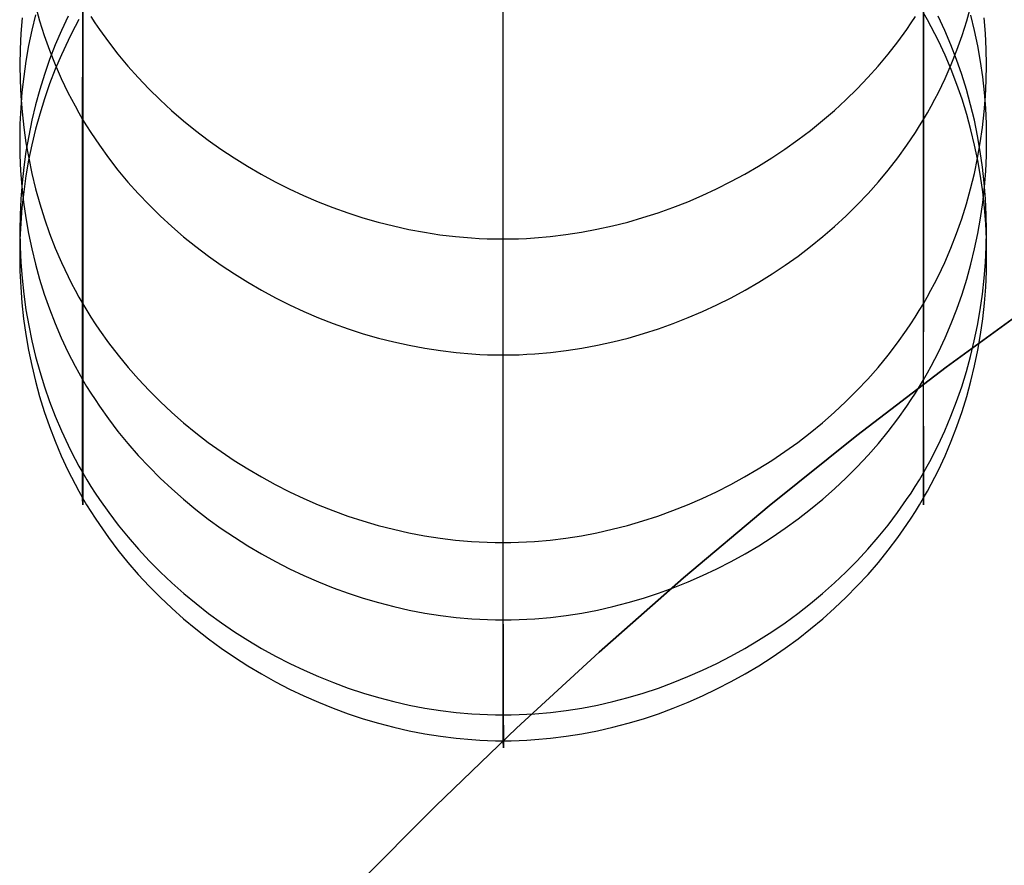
# Model space of a CAD drawing. Extents: x -383 to 1849, y -1185 to -529.
# Tile 412 of 656: x -310 to -279, y -725 to -699. Entities that reach past the tile are written whole.
import ezdxf

# ---------------------------------------------------------------- set-up
doc = ezdxf.new("R2010")
doc.units = 0
doc.layers.add('PREDEFINITO', color=7, linetype='CONTINUOUS')

msp = doc.modelspace()

# ---------------------------------------------------------------- linework, layer by layer
at = {"layer": 'PREDEFINITO'}
for p, q in [((-307.854, -612.91), (-307.857, -703.456, 338.857)), ((-281.881, -612.91), (-281.877, -703.456, 338.857)), ((-294.874, -620.669), (-294.876, -710.772, 337.203)), ((-307.859, -699.458, 525.784), (-307.853, -656.764, 666.183)), ((-281.874, -699.458, 525.784), (-281.88, -656.764, 666.183)), ((-294.86, -706.703, 527.741), (-294.86, -663.935, 668.363)), ((-309.321, -698.58, 515.373), (-309.191, -699.038, 515.488)), ((-280.541, -699.041, 515.489), (-280.411, -698.583, 515.374)), ((-309.316, -698.855, 475.603), (-309.43, -699.326, 475.673)), ((-308.31, -698.892, 398.784), (-308.515, -699.333, 398.751)), ((-281.753, -699.007, 437.057), (-281.873, -698.796, 437.05)), ((-281.219, -699.333, 398.751), (-281.424, -698.892, 398.784)), ((-280.297, -699.337, 475.674), (-280.411, -698.866, 475.604)), ((-309.733, -698.945, 359.835), (-309.771, -699.428, 359.747)), ((-309.191, -699.038, 515.488), (-309.047, -699.492, 515.602)), ((-307.974, -698.995, 437.057), (-308.09, -699.209, 437.065)), ((-307.61, -698.906, 319.64), (-307.479, -699.105, 319.589)), ((-307.479, -699.105, 319.589), (-307.344, -699.302, 319.539)), ((-282.391, -699.302, 319.539), (-282.256, -699.105, 319.589)), ((-282.256, -699.105, 319.589), (-282.125, -698.906, 319.64)), ((-281.637, -699.221, 437.065), (-281.753, -699.007, 437.057)), ((-280.685, -699.494, 515.602), (-280.541, -699.041, 515.489)), ((-279.963, -699.428, 359.747), (-280.001, -698.945, 359.835)), ((-309.771, -699.428, 359.747), (-309.794, -699.912, 359.658)), ((-309.43, -699.326, 475.673), (-309.53, -699.801, 475.744)), ((-309.047, -699.492, 515.602), (-308.887, -699.94, 515.714)), ((-308.515, -699.333, 398.751), (-308.705, -699.782, 398.716)), ((-308.202, -699.425, 437.072), (-308.31, -699.643, 437.08)), ((-308.09, -699.209, 437.065), (-308.202, -699.425, 437.072)), ((-307.86, -702.082, 516.252), (-307.859, -699.458, 525.784)), ((-307.344, -699.302, 319.539), (-307.065, -699.689, 319.441)), ((-282.671, -699.688, 319.441), (-282.391, -699.302, 319.539)), ((-281.872, -702.082, 516.252), (-281.874, -699.458, 525.784)), ((-281.525, -699.437, 437.073), (-281.637, -699.221, 437.065)), ((-281.416, -699.655, 437.08), (-281.525, -699.437, 437.073)), ((-281.028, -699.782, 398.716), (-281.219, -699.333, 398.751)), ((-280.845, -699.942, 515.715), (-280.685, -699.494, 515.602)), ((-280.198, -699.811, 475.745), (-280.297, -699.337, 475.674)), ((-279.94, -699.912, 359.658), (-279.963, -699.428, 359.747)), ((-309.53, -699.801, 475.744), (-309.614, -700.28, 475.815)), ((-308.705, -699.782, 398.716), (-308.88, -700.236, 398.682)), ((-308.31, -699.643, 437.08), (-308.516, -700.084, 437.096)), ((-307.065, -699.689, 319.441), (-306.771, -700.067, 319.345)), ((-282.965, -700.066, 319.345), (-282.671, -699.688, 319.441)), ((-281.211, -700.097, 437.096), (-281.416, -699.655, 437.08)), ((-280.853, -700.236, 398.682), (-281.028, -699.782, 398.716)), ((-309.794, -699.912, 359.658), (-309.801, -700.397, 359.57)), ((-308.887, -699.94, 515.714), (-308.712, -700.382, 515.825)), ((-308.516, -700.084, 437.096), (-308.706, -700.533, 437.112)), ((-306.771, -700.067, 319.345), (-306.464, -700.435, 319.251)), ((-283.273, -700.434, 319.251), (-282.965, -700.066, 319.345)), ((-281.02, -700.545, 437.112), (-281.211, -700.097, 437.096)), ((-281.02, -700.384, 515.825), (-280.845, -699.942, 515.715)), ((-280.114, -700.29, 475.816), (-280.198, -699.811, 475.745)), ((-279.933, -700.397, 359.57), (-279.94, -699.912, 359.658)), ((-309.801, -700.397, 359.57), (-309.793, -700.882, 359.481)), ((-309.614, -700.28, 475.815), (-309.682, -700.761, 475.886)), ((-308.88, -700.236, 398.682), (-309.04, -700.697, 398.646)), ((-308.712, -700.382, 515.825), (-308.522, -700.818, 515.934)), ((-281.21, -700.819, 515.935), (-281.02, -700.384, 515.825)), ((-280.693, -700.697, 398.646), (-280.853, -700.236, 398.682)), ((-280.045, -700.77, 475.888), (-280.114, -700.29, 475.816)), ((-279.94, -700.882, 359.481), (-279.933, -700.397, 359.57)), ((-309.04, -700.697, 398.646), (-309.185, -701.164, 398.611)), ((-308.706, -700.533, 437.112), (-308.882, -700.989, 437.128)), ((-306.464, -700.435, 319.251), (-306.144, -700.793, 319.16)), ((-283.593, -700.792, 319.16), (-283.273, -700.434, 319.251)), ((-280.845, -701.001, 437.128), (-281.02, -700.545, 437.112)), ((-280.549, -701.164, 398.611), (-280.693, -700.697, 398.646)), ((-309.793, -700.882, 359.481), (-309.771, -701.366, 359.393)), ((-309.682, -700.761, 475.886), (-309.736, -701.244, 475.958)), ((-308.882, -700.989, 437.128), (-309.041, -701.45, 437.144)), ((-308.522, -700.818, 515.934), (-308.317, -701.247, 516.042)), ((-306.144, -700.793, 319.16), (-305.812, -701.141, 319.072)), ((-283.926, -701.14, 319.072), (-283.593, -700.792, 319.16)), ((-281.416, -701.248, 516.042), (-281.21, -700.819, 515.935)), ((-280.685, -701.462, 437.145), (-280.845, -701.001, 437.128)), ((-279.992, -701.253, 475.96), (-280.045, -700.77, 475.888)), ((-279.963, -701.366, 359.393), (-279.94, -700.882, 359.481)), ((-309.736, -701.244, 475.958), (-309.774, -701.729, 476.031)), ((-309.185, -701.164, 398.611), (-309.314, -701.635, 398.575)), ((-308.317, -701.247, 516.042), (-308.208, -701.459, 516.095)), ((-305.812, -701.141, 319.072), (-305.468, -701.479, 318.986)), ((-284.271, -701.478, 318.986), (-283.926, -701.14, 319.072)), ((-281.524, -701.459, 516.096), (-281.416, -701.248, 516.042)), ((-280.419, -701.635, 398.575), (-280.549, -701.164, 398.611)), ((-279.954, -701.738, 476.032), (-279.992, -701.253, 475.96)), ((-309.771, -701.366, 359.393), (-309.732, -701.848, 359.304)), ((-309.314, -701.635, 398.575), (-309.428, -702.111, 398.538)), ((-309.041, -701.45, 437.144), (-309.186, -701.917, 437.161)), ((-308.208, -701.459, 516.095), (-308.096, -701.668, 516.148)), ((-305.468, -701.479, 318.986), (-305.112, -701.806, 318.903)), ((-284.627, -701.805, 318.903), (-284.271, -701.478, 318.986)), ((-281.637, -701.669, 516.148), (-281.524, -701.459, 516.096)), ((-280.54, -701.928, 437.161), (-280.685, -701.462, 437.145)), ((-280.305, -702.111, 398.538), (-280.419, -701.635, 398.575)), ((-280.001, -701.848, 359.304), (-279.963, -701.366, 359.393)), ((-309.774, -701.729, 476.031), (-309.797, -702.216, 476.103)), ((-309.732, -701.848, 359.304), (-309.679, -702.33, 359.216)), ((-309.186, -701.917, 437.161), (-309.316, -702.389, 437.177)), ((-308.096, -701.668, 516.148), (-307.98, -701.876, 516.2)), ((-307.98, -701.876, 516.2), (-307.86, -702.082, 516.252)), ((-305.112, -701.806, 318.903), (-304.746, -702.122, 318.822)), ((-284.994, -702.121, 318.823), (-284.627, -701.805, 318.903)), ((-281.872, -702.082, 516.252), (-281.753, -701.877, 516.2)), ((-281.753, -701.877, 516.2), (-281.637, -701.669, 516.148)), ((-280.411, -702.4, 437.178), (-280.54, -701.928, 437.161)), ((-280.054, -702.33, 359.216), (-280.001, -701.848, 359.304)), ((-279.931, -702.224, 476.104), (-279.954, -701.738, 476.032)), ((-309.797, -702.216, 476.103), (-309.805, -702.702, 476.175)), ((-309.428, -702.111, 398.538), (-309.527, -702.59, 398.501)), ((-307.861, -704.477, 506.625), (-307.86, -702.082, 516.252)), ((-307.86, -702.082, 516.252), (-307.736, -702.286, 516.303)), ((-304.746, -702.122, 318.822), (-304.369, -702.427, 318.745)), ((-285.371, -702.426, 318.745), (-284.994, -702.121, 318.823)), ((-281.996, -702.286, 516.303), (-281.872, -702.082, 516.252)), ((-281.872, -704.478, 506.625), (-281.872, -702.082, 516.252)), ((-280.206, -702.59, 398.501), (-280.305, -702.111, 398.538)), ((-279.924, -702.71, 476.177), (-279.931, -702.224, 476.104)), ((-309.679, -702.33, 359.216), (-309.611, -702.809, 359.129)), ((-309.316, -702.389, 437.177), (-309.43, -702.865, 437.194)), ((-307.736, -702.286, 516.303), (-307.609, -702.487, 516.354)), ((-307.609, -702.487, 516.354), (-307.478, -702.686, 516.404)), ((-304.369, -702.427, 318.745), (-303.982, -702.721, 318.67)), ((-285.759, -702.719, 318.671), (-285.371, -702.426, 318.745)), ((-282.255, -702.686, 516.404), (-282.124, -702.487, 516.354)), ((-282.124, -702.487, 516.354), (-281.996, -702.286, 516.303)), ((-280.297, -702.876, 437.194), (-280.411, -702.4, 437.178)), ((-280.123, -702.809, 359.129), (-280.054, -702.33, 359.216)), ((-309.805, -702.702, 476.175), (-309.798, -703.189, 476.248)), ((-309.527, -702.59, 398.501), (-309.611, -703.073, 398.464)), ((-309.611, -702.809, 359.129), (-309.527, -703.285, 359.041)), ((-307.478, -702.686, 516.404), (-307.343, -702.883, 516.454)), ((-303.982, -702.721, 318.67), (-303.585, -703.003, 318.599)), ((-286.156, -703.001, 318.599), (-285.759, -702.719, 318.671)), ((-282.389, -702.883, 516.454), (-282.255, -702.686, 516.404)), ((-280.123, -703.073, 398.464), (-280.206, -702.59, 398.501)), ((-280.206, -703.285, 359.041), (-280.123, -702.809, 359.129)), ((-279.931, -703.196, 476.249), (-279.924, -702.71, 476.177)), ((-309.611, -703.073, 398.464), (-309.679, -703.559, 398.427)), ((-309.43, -702.865, 437.194), (-309.529, -703.346, 437.211)), ((-307.343, -702.883, 516.454), (-307.063, -703.27, 516.551)), ((-303.585, -703.003, 318.599), (-303.18, -703.273, 318.53)), ((-286.562, -703.271, 318.531), (-286.156, -703.001, 318.599)), ((-282.669, -703.27, 516.551), (-282.389, -702.883, 516.454)), ((-280.198, -703.356, 437.211), (-280.297, -702.876, 437.194)), ((-280.054, -703.559, 398.427), (-280.123, -703.073, 398.464)), ((-309.798, -703.189, 476.248), (-309.776, -703.675, 476.32)), ((-309.529, -703.346, 437.211), (-309.613, -703.829, 437.228)), ((-309.527, -703.285, 359.041), (-309.428, -703.758, 358.955)), ((-307.857, -703.456, 338.857), (-307.855, -705.735, 348.502)), ((-307.063, -703.27, 516.551), (-306.769, -703.648, 516.647)), ((-303.18, -703.273, 318.53), (-302.766, -703.53, 318.465)), ((-286.977, -703.529, 318.465), (-286.562, -703.271, 318.531)), ((-282.963, -703.647, 516.646), (-282.669, -703.27, 516.551)), ((-281.877, -703.456, 338.857), (-281.879, -705.735, 348.502)), ((-280.305, -703.758, 358.955), (-280.206, -703.285, 359.041)), ((-280.114, -703.839, 437.228), (-280.198, -703.356, 437.211)), ((-279.954, -703.682, 476.321), (-279.931, -703.196, 476.249)), ((-309.776, -703.675, 476.32), (-309.738, -704.16, 476.393)), ((-309.679, -703.559, 398.427), (-309.733, -704.047, 398.389)), ((-309.428, -703.758, 358.955), (-309.314, -704.228, 358.869)), ((-306.769, -703.648, 516.647), (-306.461, -704.017, 516.739)), ((-302.766, -703.53, 318.465), (-302.344, -703.775, 318.402)), ((-287.4, -703.774, 318.403), (-286.977, -703.529, 318.465)), ((-283.27, -704.016, 516.739), (-282.963, -703.647, 516.646)), ((-280.419, -704.228, 358.869), (-280.305, -703.758, 358.955)), ((-280.001, -704.047, 398.389), (-280.054, -703.559, 398.427)), ((-279.992, -704.166, 476.394), (-279.954, -703.682, 476.321)), ((-309.733, -704.047, 398.389), (-309.771, -704.536, 398.352)), ((-309.613, -703.829, 437.228), (-309.682, -704.315, 437.245)), ((-306.461, -704.017, 516.739), (-306.141, -704.375, 516.83)), ((-302.344, -703.775, 318.402), (-301.914, -704.008, 318.343)), ((-301.914, -704.008, 318.343), (-301.477, -704.227, 318.288)), ((-288.268, -704.225, 318.288), (-287.83, -704.006, 318.344)), ((-287.83, -704.006, 318.344), (-287.4, -703.774, 318.403)), ((-283.59, -704.374, 516.83), (-283.27, -704.016, 516.739)), ((-280.045, -704.325, 437.245), (-280.114, -703.839, 437.228)), ((-279.963, -704.536, 398.352), (-280.001, -704.047, 398.389)), ((-309.738, -704.16, 476.393), (-309.685, -704.644, 476.465)), ((-309.682, -704.315, 437.245), (-309.736, -704.804, 437.262)), ((-309.314, -704.228, 358.869), (-309.185, -704.693, 358.784)), ((-301.477, -704.227, 318.288), (-301.033, -704.433, 318.235)), ((-288.712, -704.431, 318.236), (-288.268, -704.225, 318.288)), ((-283.922, -704.722, 516.918), (-283.59, -704.374, 516.83)), ((-280.549, -704.693, 358.784), (-280.419, -704.228, 358.869)), ((-280.046, -704.649, 476.466), (-279.992, -704.166, 476.394)), ((-279.992, -704.813, 437.262), (-280.045, -704.325, 437.245)), ((-309.771, -704.536, 398.352), (-309.793, -705.027, 398.314)), ((-309.685, -704.644, 476.465), (-309.617, -705.125, 476.537)), ((-307.861, -706.623, 496.911), (-307.861, -704.477, 506.625)), ((-306.141, -704.375, 516.83), (-305.808, -704.723, 516.918)), ((-301.033, -704.433, 318.235), (-300.583, -704.625, 318.187)), ((-300.583, -704.625, 318.187), (-300.128, -704.804, 318.141)), ((-289.618, -704.803, 318.142), (-289.162, -704.624, 318.187)), ((-289.162, -704.624, 318.187), (-288.712, -704.431, 318.236)), ((-281.872, -706.623, 496.911), (-281.872, -704.478, 506.625)), ((-280.114, -705.13, 476.537), (-280.046, -704.649, 476.466)), ((-279.94, -705.027, 398.314), (-279.963, -704.536, 398.352)), ((-309.736, -704.804, 437.262), (-309.774, -705.294, 437.279)), ((-309.185, -704.693, 358.784), (-309.04, -705.153, 358.699)), ((-305.808, -704.723, 516.918), (-305.464, -705.061, 517.003)), ((-300.128, -704.804, 318.141), (-299.667, -704.968, 318.099)), ((-299.667, -704.968, 318.099), (-299.201, -705.118, 318.061)), ((-290.545, -705.117, 318.062), (-290.079, -704.967, 318.1)), ((-290.079, -704.967, 318.1), (-289.618, -704.803, 318.142)), ((-284.266, -705.06, 517.003), (-283.922, -704.722, 516.918)), ((-280.693, -705.153, 358.699), (-280.549, -704.693, 358.784)), ((-279.954, -705.302, 437.279), (-279.992, -704.813, 437.262)), ((-309.793, -705.027, 398.314), (-309.801, -705.518, 398.276)), ((-309.617, -705.125, 476.537), (-309.533, -705.604, 476.608)), ((-309.04, -705.153, 358.699), (-308.88, -705.608, 358.616)), ((-305.464, -705.061, 517.003), (-305.108, -705.388, 517.086)), ((-299.201, -705.118, 318.061), (-298.731, -705.254, 318.027)), ((-298.731, -705.254, 318.027), (-298.258, -705.374, 317.996)), ((-291.49, -705.373, 317.997), (-291.016, -705.253, 318.027)), ((-291.016, -705.253, 318.027), (-290.545, -705.117, 318.062)), ((-284.622, -705.387, 517.086), (-284.266, -705.06, 517.003)), ((-280.853, -705.608, 358.616), (-280.693, -705.153, 358.699)), ((-280.198, -705.608, 476.609), (-280.114, -705.13, 476.537)), ((-279.933, -705.518, 398.276), (-279.94, -705.027, 398.314)), ((-309.801, -705.518, 398.276), (-309.794, -706.009, 398.238)), ((-309.774, -705.294, 437.279), (-309.797, -705.785, 437.296)), ((-305.108, -705.388, 517.086), (-304.741, -705.705, 517.166)), ((-298.258, -705.374, 317.996), (-297.781, -705.479, 317.97)), ((-297.781, -705.479, 317.97), (-297.301, -705.569, 317.947)), ((-297.301, -705.569, 317.947), (-296.818, -705.643, 317.928)), ((-292.93, -705.642, 317.928), (-292.447, -705.568, 317.947)), ((-292.447, -705.568, 317.947), (-291.967, -705.478, 317.97)), ((-291.967, -705.478, 317.97), (-291.49, -705.373, 317.997)), ((-284.989, -705.703, 517.166), (-284.622, -705.387, 517.086)), ((-279.931, -705.793, 437.296), (-279.954, -705.302, 437.279)), ((-279.94, -706.009, 398.238), (-279.933, -705.518, 398.276)), ((-309.797, -705.785, 437.296), (-309.805, -706.277, 437.313)), ((-309.533, -705.604, 476.608), (-309.435, -706.079, 476.679)), ((-308.88, -705.608, 358.616), (-308.705, -706.056, 358.534)), ((-307.855, -705.735, 348.502), (-307.853, -707.78, 358.218)), ((-304.741, -705.705, 517.166), (-304.363, -706.01, 517.243)), ((-296.818, -705.643, 317.928), (-296.334, -705.701, 317.913)), ((-296.334, -705.701, 317.913), (-295.848, -705.743, 317.903)), ((-295.848, -705.743, 317.903), (-295.605, -705.757, 317.899)), ((-295.605, -705.757, 317.899), (-295.362, -705.768, 317.896)), ((-295.362, -705.768, 317.896), (-295.118, -705.774, 317.895)), ((-295.118, -705.774, 317.895), (-294.874, -705.776, 317.894)), ((-294.874, -705.776, 317.894), (-294.631, -705.774, 317.895)), ((-294.631, -705.774, 317.895), (-294.387, -705.768, 317.896)), ((-294.387, -705.768, 317.896), (-294.144, -705.757, 317.899)), ((-294.144, -705.757, 317.899), (-293.9, -705.742, 317.903)), ((-293.9, -705.742, 317.903), (-293.414, -705.701, 317.913)), ((-293.414, -705.701, 317.913), (-292.93, -705.642, 317.928)), ((-285.366, -706.008, 517.243), (-284.989, -705.703, 517.166)), ((-281.879, -705.735, 348.502), (-281.881, -707.78, 358.218)), ((-281.028, -706.056, 358.534), (-280.853, -705.608, 358.616)), ((-280.297, -706.083, 476.68), (-280.198, -705.608, 476.609)), ((-279.924, -706.284, 437.313), (-279.931, -705.793, 437.296)), ((-309.794, -706.009, 398.238), (-309.771, -706.499, 398.201)), ((-309.435, -706.079, 476.679), (-309.321, -706.551, 476.75)), ((-308.705, -706.056, 358.534), (-308.515, -706.498, 358.453)), ((-304.363, -706.01, 517.243), (-303.975, -706.303, 517.318)), ((-285.753, -706.302, 517.317), (-285.366, -706.008, 517.243)), ((-281.219, -706.498, 358.453), (-281.028, -706.056, 358.534)), ((-280.411, -706.554, 476.75), (-280.297, -706.083, 476.68)), ((-279.963, -706.499, 398.201), (-279.94, -706.009, 398.238)), ((-309.805, -706.277, 437.313), (-309.798, -706.769, 437.33)), ((-309.771, -706.499, 398.201), (-309.733, -706.989, 398.163)), ((-308.515, -706.498, 358.453), (-308.31, -706.934, 358.373)), ((-303.975, -706.303, 517.318), (-303.578, -706.585, 517.389)), ((-286.149, -706.583, 517.389), (-285.753, -706.302, 517.317)), ((-281.424, -706.934, 358.373), (-281.219, -706.498, 358.453)), ((-280.001, -706.989, 398.163), (-279.963, -706.499, 398.201)), ((-279.931, -706.776, 437.33), (-279.924, -706.284, 437.313)), ((-309.798, -706.769, 437.33), (-309.775, -707.26, 437.347)), ((-309.321, -706.551, 476.75), (-309.191, -707.018, 476.819)), ((-307.86, -708.508, 487.126), (-307.861, -706.623, 496.911)), ((-303.578, -706.585, 517.389), (-303.172, -706.855, 517.457)), ((-294.86, -709.359, 518.094), (-294.86, -706.703, 527.741)), ((-286.555, -706.853, 517.457), (-286.149, -706.583, 517.389)), ((-281.872, -708.508, 487.126), (-281.872, -706.623, 496.911)), ((-280.541, -707.021, 476.82), (-280.411, -706.554, 476.75)), ((-279.954, -707.267, 437.348), (-279.931, -706.776, 437.33)), ((-309.733, -706.989, 398.163), (-309.679, -707.477, 398.125)), ((-309.191, -707.018, 476.819), (-309.047, -707.48, 476.888)), ((-308.31, -706.934, 358.373), (-308.201, -707.148, 358.334)), ((-303.172, -706.855, 517.457), (-302.758, -707.113, 517.523)), ((-287.391, -707.356, 517.585), (-286.969, -707.111, 517.522)), ((-286.969, -707.111, 517.522), (-286.555, -706.853, 517.457)), ((-281.533, -707.148, 358.334), (-281.424, -706.934, 358.373)), ((-280.685, -707.483, 476.889), (-280.541, -707.021, 476.82)), ((-280.054, -707.477, 398.125), (-280.001, -706.989, 398.163)), ((-309.775, -707.26, 437.347), (-309.738, -707.75, 437.364)), ((-308.201, -707.148, 358.334), (-308.089, -707.361, 358.295)), ((-308.089, -707.361, 358.295), (-307.973, -707.572, 358.256)), ((-302.758, -707.113, 517.523), (-302.335, -707.358, 517.585)), ((-302.335, -707.358, 517.585), (-301.904, -707.59, 517.644)), ((-287.821, -707.589, 517.644), (-287.391, -707.356, 517.585)), ((-281.761, -707.572, 358.256), (-281.645, -707.361, 358.295)), ((-281.645, -707.361, 358.295), (-281.533, -707.148, 358.334)), ((-279.992, -707.756, 437.365), (-279.954, -707.267, 437.348)), ((-309.679, -707.477, 398.125), (-309.611, -707.962, 398.088)), ((-309.047, -707.48, 476.888), (-308.887, -707.937, 476.957)), ((-307.973, -707.572, 358.256), (-307.853, -707.78, 358.218)), ((-301.904, -707.59, 517.644), (-301.467, -707.809, 517.7)), ((-288.258, -707.808, 517.699), (-287.821, -707.589, 517.644)), ((-281.881, -707.78, 358.218), (-281.761, -707.572, 358.256)), ((-281.179, -709.739, 420), (-278.376, -707.692, 420)), ((-281.179, -709.739, 370), (-278.376, -707.692, 370)), ((-278.376, -707.692, 395), (-281.179, -709.739, 395)), ((-280.845, -707.939, 476.957), (-280.685, -707.483, 476.889)), ((-280.123, -707.962, 398.088), (-280.054, -707.477, 398.125)), ((-309.738, -707.75, 437.364), (-309.685, -708.239, 437.382)), ((-309.611, -707.962, 398.088), (-309.527, -708.445, 398.051)), ((-308.887, -707.937, 476.957), (-308.712, -708.388, 477.024)), ((-307.853, -707.78, 358.218), (-307.73, -707.987, 358.18)), ((-307.853, -707.78, 358.218), (-307.852, -709.528, 368.008)), ((-307.73, -707.987, 358.18), (-307.603, -708.191, 358.143)), ((-301.467, -707.809, 517.7), (-301.023, -708.015, 517.752)), ((-301.023, -708.015, 517.752), (-300.572, -708.208, 517.801)), ((-289.151, -708.206, 517.801), (-288.701, -708.014, 517.752)), ((-288.701, -708.014, 517.752), (-288.258, -707.808, 517.699)), ((-282.132, -708.191, 358.143), (-282.005, -707.987, 358.18)), ((-282.005, -707.987, 358.18), (-281.881, -707.78, 358.218)), ((-281.881, -707.78, 358.218), (-281.882, -709.528, 368.008)), ((-281.02, -708.39, 477.025), (-280.845, -707.939, 476.957)), ((-280.207, -708.445, 398.051), (-280.123, -707.962, 398.088)), ((-280.046, -708.244, 437.382), (-279.992, -707.756, 437.365)), ((-309.685, -708.239, 437.382), (-309.617, -708.725, 437.399)), ((-307.603, -708.191, 358.143), (-307.472, -708.393, 358.105)), ((-300.572, -708.208, 517.801), (-300.116, -708.386, 517.846)), ((-289.607, -708.385, 517.846), (-289.151, -708.206, 517.801)), ((-282.263, -708.393, 358.105), (-282.132, -708.191, 358.143)), ((-280.114, -708.73, 437.399), (-280.046, -708.244, 437.382)), ((-309.527, -708.445, 398.051), (-309.428, -708.925, 398.014)), ((-308.712, -708.388, 477.024), (-308.522, -708.832, 477.091)), ((-307.86, -710.121, 477.284), (-307.86, -708.508, 487.126)), ((-307.472, -708.393, 358.105), (-307.337, -708.593, 358.069)), ((-307.337, -708.593, 358.069), (-307.057, -708.985, 357.997)), ((-300.116, -708.386, 517.846), (-299.655, -708.551, 517.888)), ((-299.655, -708.551, 517.888), (-299.189, -708.701, 517.926)), ((-290.533, -708.699, 517.926), (-290.067, -708.549, 517.888)), ((-290.067, -708.549, 517.888), (-289.607, -708.385, 517.846)), ((-282.678, -708.985, 357.997), (-282.398, -708.593, 358.069)), ((-282.398, -708.593, 358.069), (-282.263, -708.393, 358.105)), ((-281.872, -710.122, 477.284), (-281.872, -708.508, 487.126)), ((-281.21, -708.834, 477.091), (-281.02, -708.39, 477.025)), ((-280.306, -708.925, 398.014), (-280.207, -708.445, 398.051)), ((-309.617, -708.725, 437.399), (-309.533, -709.209, 437.415)), ((-309.428, -708.925, 398.014), (-309.314, -709.401, 397.978)), ((-308.522, -708.832, 477.091), (-308.317, -709.27, 477.156)), ((-299.189, -708.701, 517.926), (-298.719, -708.836, 517.961)), ((-298.719, -708.836, 517.961), (-298.244, -708.956, 517.992)), ((-291.476, -708.955, 517.991), (-291.003, -708.835, 517.961)), ((-291.003, -708.835, 517.961), (-290.533, -708.699, 517.926)), ((-281.416, -709.271, 477.157), (-281.21, -708.834, 477.091)), ((-280.42, -709.401, 397.978), (-280.306, -708.925, 398.014)), ((-280.198, -709.213, 437.416), (-280.114, -708.73, 437.399)), ((-309.533, -709.209, 437.415), (-309.434, -709.689, 437.432)), ((-307.057, -708.985, 357.997), (-306.764, -709.368, 357.926)), ((-298.244, -708.956, 517.992), (-297.767, -709.061, 518.018)), ((-297.767, -709.061, 518.018), (-297.287, -709.151, 518.041)), ((-297.287, -709.151, 518.041), (-296.804, -709.225, 518.06)), ((-296.804, -709.225, 518.06), (-296.32, -709.283, 518.075)), ((-293.4, -709.283, 518.075), (-292.916, -709.225, 518.06)), ((-292.916, -709.225, 518.06), (-292.433, -709.15, 518.041)), ((-292.433, -709.15, 518.041), (-291.954, -709.061, 518.018)), ((-291.954, -709.061, 518.018), (-291.476, -708.955, 517.991)), ((-282.972, -709.368, 357.926), (-282.678, -708.985, 357.997)), ((-280.297, -709.693, 437.432), (-280.198, -709.213, 437.416)), ((-309.314, -709.401, 397.978), (-309.185, -709.872, 397.942)), ((-308.317, -709.27, 477.156), (-308.208, -709.486, 477.189)), ((-308.208, -709.486, 477.189), (-308.096, -709.7, 477.221)), ((-307.852, -709.528, 368.008), (-307.852, -710.973, 377.863)), ((-306.764, -709.368, 357.926), (-306.457, -709.742, 357.858)), ((-296.32, -709.283, 518.075), (-295.834, -709.325, 518.086)), ((-295.834, -709.325, 518.086), (-295.59, -709.34, 518.089)), ((-295.59, -709.34, 518.089), (-295.347, -709.35, 518.092)), ((-295.347, -709.35, 518.092), (-295.103, -709.356, 518.094)), ((-295.103, -709.356, 518.094), (-294.86, -709.359, 518.094)), ((-294.86, -709.359, 518.094), (-294.616, -709.356, 518.094)), ((-294.86, -711.789, 508.319), (-294.86, -709.359, 518.094)), ((-294.616, -709.356, 518.094), (-294.373, -709.35, 518.092)), ((-294.373, -709.35, 518.092), (-294.129, -709.339, 518.089)), ((-294.129, -709.339, 518.089), (-293.886, -709.325, 518.085)), ((-293.886, -709.325, 518.085), (-293.4, -709.283, 518.075)), ((-283.28, -709.742, 357.858), (-282.972, -709.368, 357.926)), ((-281.882, -709.528, 368.008), (-281.882, -710.973, 377.863)), ((-281.637, -709.7, 477.221), (-281.524, -709.486, 477.189)), ((-281.524, -709.486, 477.189), (-281.416, -709.271, 477.157)), ((-280.549, -709.872, 397.942), (-280.42, -709.401, 397.978)), ((-309.434, -709.689, 437.432), (-309.321, -710.165, 437.449)), ((-308.096, -709.7, 477.221), (-307.98, -709.912, 477.253)), ((-306.457, -709.742, 357.858), (-306.137, -710.105, 357.791)), ((-283.935, -711.847, 420), (-281.179, -709.739, 420)), ((-283.935, -711.847, 370), (-281.179, -709.739, 370)), ((-281.179, -709.739, 395), (-283.935, -711.847, 395)), ((-283.6, -710.105, 357.791), (-283.28, -709.742, 357.858)), ((-281.753, -709.912, 477.253), (-281.637, -709.7, 477.221)), ((-280.411, -710.169, 437.449), (-280.297, -709.693, 437.432)), ((-309.185, -709.872, 397.942), (-309.04, -710.338, 397.906)), ((-307.98, -709.912, 477.253), (-307.86, -710.121, 477.284)), ((-307.86, -710.121, 477.284), (-307.736, -710.329, 477.315)), ((-307.86, -711.454, 467.4), (-307.86, -710.121, 477.284)), ((-306.137, -710.105, 357.791), (-305.805, -710.458, 357.726)), ((-283.932, -710.458, 357.726), (-283.6, -710.105, 357.791)), ((-281.996, -710.329, 477.315), (-281.872, -710.122, 477.284)), ((-281.872, -710.122, 477.284), (-281.753, -709.912, 477.253)), ((-281.872, -711.455, 467.4), (-281.872, -710.122, 477.284)), ((-280.694, -710.338, 397.906), (-280.549, -709.872, 397.942)), ((-309.321, -710.165, 437.449), (-309.191, -710.638, 437.466)), ((-309.04, -710.338, 397.906), (-308.88, -710.799, 397.871)), ((-307.736, -710.329, 477.315), (-307.609, -710.534, 477.346)), ((-305.805, -710.458, 357.726), (-305.461, -710.8, 357.663)), ((-284.277, -710.8, 357.663), (-283.932, -710.458, 357.726)), ((-282.123, -710.534, 477.346), (-281.996, -710.329, 477.315)), ((-280.853, -710.799, 397.871), (-280.694, -710.338, 397.906)), ((-280.541, -710.641, 437.466), (-280.411, -710.169, 437.449)), ((-309.191, -710.638, 437.466), (-309.047, -711.105, 437.482)), ((-307.609, -710.534, 477.346), (-307.478, -710.737, 477.377)), ((-307.478, -710.737, 477.377), (-307.343, -710.938, 477.407)), ((-282.389, -710.938, 477.407), (-282.255, -710.737, 477.377)), ((-282.255, -710.737, 477.377), (-282.123, -710.534, 477.346)), ((-280.685, -711.107, 437.482), (-280.541, -710.641, 437.466)), ((-308.88, -710.799, 397.871), (-308.705, -711.254, 397.836)), ((-307.852, -710.973, 377.863), (-307.852, -712.128, 387.766)), ((-307.343, -710.938, 477.407), (-307.063, -711.333, 477.466)), ((-305.461, -710.8, 357.663), (-305.105, -711.131, 357.603)), ((-294.876, -710.772, 337.203), (-294.875, -713.078, 346.986)), ((-284.633, -711.131, 357.603), (-284.277, -710.8, 357.663)), ((-282.669, -711.333, 477.466), (-282.389, -710.938, 477.407)), ((-281.882, -710.973, 377.863), (-281.881, -712.128, 387.766)), ((-281.028, -711.254, 397.836), (-280.853, -710.799, 397.871)), ((-309.047, -711.105, 437.482), (-308.887, -711.566, 437.499)), ((-308.705, -711.254, 397.836), (-308.515, -711.702, 397.802)), ((-307.063, -711.333, 477.466), (-306.769, -711.718, 477.524)), ((-305.105, -711.131, 357.603), (-304.739, -711.452, 357.544)), ((-285, -711.452, 357.544), (-284.633, -711.131, 357.603)), ((-282.963, -711.718, 477.524), (-282.669, -711.333, 477.466)), ((-281.218, -711.702, 397.802), (-281.028, -711.254, 397.836)), ((-280.845, -711.569, 437.499), (-280.685, -711.107, 437.482)), ((-308.887, -711.566, 437.499), (-308.712, -712.022, 437.515)), ((-307.861, -712.507, 457.482), (-307.86, -711.454, 467.4)), ((-304.739, -711.452, 357.544), (-304.362, -711.761, 357.487)), ((-285.377, -711.761, 357.487), (-285, -711.452, 357.544)), ((-281.872, -712.507, 457.482), (-281.872, -711.455, 467.4)), ((-281.02, -712.024, 437.515), (-280.845, -711.569, 437.499)), ((-308.515, -711.702, 397.802), (-308.31, -712.143, 397.768)), ((-306.769, -711.718, 477.524), (-306.461, -712.094, 477.581)), ((-304.362, -711.761, 357.487), (-303.976, -712.058, 357.432)), ((-294.86, -713.973, 498.432), (-294.86, -711.789, 508.319)), ((-286.64, -714.017, 420), (-283.935, -711.847, 420)), ((-286.64, -714.017, 370), (-283.935, -711.847, 370)), ((-283.935, -711.847, 395), (-286.64, -714.017, 395)), ((-285.764, -712.058, 357.432), (-285.377, -711.761, 357.487)), ((-283.935, -711.847, 420), (-283.935, -711.847, 370)), ((-283.27, -712.093, 477.581), (-282.963, -711.718, 477.524)), ((-281.424, -712.143, 397.768), (-281.218, -711.702, 397.802)), ((-308.712, -712.022, 437.515), (-308.522, -712.471, 437.531)), ((-308.31, -712.143, 397.768), (-308.201, -712.361, 397.752)), ((-307.852, -712.128, 387.766), (-307.853, -713.002, 397.703)), ((-306.461, -712.094, 477.581), (-306.141, -712.459, 477.636)), ((-303.976, -712.058, 357.432), (-303.579, -712.344, 357.38)), ((-286.161, -712.344, 357.38), (-285.764, -712.058, 357.432)), ((-283.59, -712.458, 477.636), (-283.27, -712.093, 477.581)), ((-281.881, -712.128, 387.766), (-281.88, -713.002, 397.703)), ((-281.532, -712.361, 397.752), (-281.424, -712.143, 397.768)), ((-281.21, -712.473, 437.531), (-281.02, -712.024, 437.515)), ((-308.522, -712.471, 437.531), (-308.317, -712.913, 437.546)), ((-308.201, -712.361, 397.752), (-308.089, -712.577, 397.735)), ((-308.089, -712.577, 397.735), (-307.973, -712.79, 397.719)), ((-307.861, -713.279, 447.539), (-307.861, -712.507, 457.482)), ((-306.141, -712.459, 477.636), (-305.808, -712.815, 477.69)), ((-303.579, -712.344, 357.38), (-303.174, -712.617, 357.329)), ((-286.567, -712.617, 357.329), (-286.161, -712.344, 357.38)), ((-283.922, -712.813, 477.69), (-283.59, -712.458, 477.636)), ((-281.872, -713.279, 447.539), (-281.872, -712.507, 457.482)), ((-281.76, -712.79, 397.719), (-281.644, -712.577, 397.735)), ((-281.644, -712.577, 397.735), (-281.532, -712.361, 397.752)), ((-281.416, -712.914, 437.547), (-281.21, -712.473, 437.531)), ((-307.973, -712.79, 397.719), (-307.853, -713.002, 397.703)), ((-305.808, -712.815, 477.69), (-305.464, -713.159, 477.742)), ((-303.174, -712.617, 357.329), (-302.76, -712.878, 357.281)), ((-302.76, -712.878, 357.281), (-302.338, -713.126, 357.236)), ((-287.404, -713.126, 357.236), (-286.982, -712.878, 357.281)), ((-286.982, -712.878, 357.281), (-286.567, -712.617, 357.329)), ((-284.266, -713.158, 477.742), (-283.922, -712.813, 477.69)), ((-281.88, -713.002, 397.703), (-281.76, -712.79, 397.719)), ((-308.317, -712.913, 437.546), (-308.208, -713.131, 437.554)), ((-308.208, -713.131, 437.554), (-308.096, -713.348, 437.562)), ((-307.853, -713.002, 397.703), (-307.854, -713.604, 407.661)), ((-307.853, -713.002, 397.703), (-307.729, -713.211, 397.687)), ((-305.464, -713.159, 477.742), (-305.108, -713.493, 477.792)), ((-302.338, -713.126, 357.236), (-301.909, -713.362, 357.192)), ((-294.875, -713.078, 346.986), (-294.874, -715.152, 356.863)), ((-287.834, -713.362, 357.192), (-287.404, -713.126, 357.236)), ((-284.622, -713.491, 477.792), (-284.266, -713.158, 477.742)), ((-282.004, -713.211, 397.687), (-281.88, -713.002, 397.703)), ((-281.88, -713.002, 397.703), (-281.878, -713.604, 407.661)), ((-281.637, -713.348, 437.562), (-281.524, -713.132, 437.554)), ((-281.524, -713.132, 437.554), (-281.416, -712.914, 437.547)), ((-308.096, -713.348, 437.562), (-307.98, -713.562, 437.57)), ((-307.86, -713.774, 437.577), (-307.861, -713.279, 447.539)), ((-307.729, -713.211, 397.687), (-307.602, -713.418, 397.672)), ((-307.602, -713.418, 397.672), (-307.47, -713.623, 397.656)), ((-305.108, -713.493, 477.792), (-304.741, -713.815, 477.841)), ((-301.909, -713.362, 357.192), (-301.472, -713.584, 357.152)), ((-288.271, -713.584, 357.152), (-287.834, -713.362, 357.192)), ((-284.989, -713.814, 477.841), (-284.622, -713.491, 477.792)), ((-282.262, -713.623, 397.656), (-282.131, -713.418, 397.672)), ((-282.131, -713.418, 397.672), (-282.004, -713.211, 397.687)), ((-281.873, -713.774, 437.577), (-281.872, -713.279, 447.539)), ((-281.753, -713.562, 437.57), (-281.637, -713.348, 437.562)), ((-307.98, -713.562, 437.57), (-307.86, -713.774, 437.577)), ((-307.86, -713.774, 437.577), (-307.736, -713.983, 437.585)), ((-307.859, -713.991, 427.606), (-307.86, -713.774, 437.577)), ((-307.854, -713.604, 407.661), (-307.857, -713.934, 417.631)), ((-307.47, -713.623, 397.656), (-307.336, -713.825, 397.641)), ((-301.472, -713.584, 357.152), (-301.029, -713.792, 357.113)), ((-301.029, -713.792, 357.113), (-300.579, -713.987, 357.077)), ((-289.165, -713.987, 357.077), (-288.715, -713.792, 357.113)), ((-288.715, -713.792, 357.113), (-288.271, -713.584, 357.152)), ((-282.397, -713.825, 397.641), (-282.262, -713.623, 397.656)), ((-281.996, -713.983, 437.585), (-281.873, -713.774, 437.577)), ((-281.878, -713.604, 407.661), (-281.876, -713.934, 417.631)), ((-281.874, -713.992, 427.606), (-281.873, -713.774, 437.577)), ((-281.873, -713.774, 437.577), (-281.753, -713.562, 437.57)), ((-307.857, -713.934, 417.631), (-307.859, -713.991, 427.606)), ((-307.736, -713.983, 437.585), (-307.609, -714.191, 437.593)), ((-307.336, -713.825, 397.641), (-307.055, -714.223, 397.611)), ((-304.741, -713.815, 477.841), (-304.363, -714.127, 477.888)), ((-300.579, -713.987, 357.077), (-300.124, -714.167, 357.044)), ((-294.86, -715.895, 488.453), (-294.86, -713.973, 498.432)), ((-289.621, -714.167, 357.044), (-289.165, -713.987, 357.077)), ((-289.295, -716.247, 420), (-286.64, -714.017, 420)), ((-289.295, -716.247, 370), (-286.64, -714.017, 370)), ((-286.64, -714.017, 395), (-289.295, -716.247, 395)), ((-285.366, -714.125, 477.888), (-284.989, -713.814, 477.841)), ((-282.676, -714.223, 397.611), (-282.397, -713.825, 397.641)), ((-282.124, -714.191, 437.593), (-281.996, -713.983, 437.585)), ((-281.876, -713.934, 417.631), (-281.874, -713.992, 427.606)), ((-307.609, -714.191, 437.593), (-307.478, -714.396, 437.6)), ((-307.478, -714.396, 437.6), (-307.343, -714.599, 437.607)), ((-307.055, -714.223, 397.611), (-306.761, -714.611, 397.582)), ((-304.363, -714.127, 477.888), (-303.976, -714.426, 477.934)), ((-300.124, -714.167, 357.044), (-299.663, -714.334, 357.013)), ((-299.663, -714.334, 357.013), (-299.198, -714.486, 356.985)), ((-290.548, -714.486, 356.985), (-290.082, -714.334, 357.013)), ((-290.082, -714.334, 357.013), (-289.621, -714.167, 357.044)), ((-285.753, -714.424, 477.933), (-285.366, -714.125, 477.888)), ((-282.97, -714.611, 397.582), (-282.676, -714.223, 397.611)), ((-282.389, -714.599, 437.607), (-282.255, -714.396, 437.6)), ((-282.255, -714.396, 437.6), (-282.124, -714.191, 437.593)), ((-307.343, -714.599, 437.607), (-307.063, -714.998, 437.622)), ((-306.761, -714.611, 397.582), (-306.454, -714.99, 397.554)), ((-303.976, -714.426, 477.934), (-303.578, -714.714, 477.977)), ((-303.578, -714.714, 477.977), (-303.172, -714.989, 478.019)), ((-299.198, -714.486, 356.985), (-298.728, -714.622, 356.96)), ((-298.728, -714.622, 356.96), (-298.255, -714.744, 356.938)), ((-291.492, -714.744, 356.938), (-291.018, -714.622, 356.96)), ((-291.018, -714.622, 356.96), (-290.548, -714.486, 356.985)), ((-286.555, -714.987, 478.019), (-286.149, -714.712, 477.977)), ((-286.149, -714.712, 477.977), (-285.753, -714.424, 477.933)), ((-283.277, -714.99, 397.554), (-282.97, -714.611, 397.582)), ((-282.669, -714.998, 437.622), (-282.389, -714.599, 437.607)), ((-307.063, -714.998, 437.622), (-306.769, -715.388, 437.636)), ((-306.454, -714.99, 397.554), (-306.134, -715.358, 397.526)), ((-303.172, -714.989, 478.019), (-302.758, -715.252, 478.059)), ((-298.255, -714.744, 356.938), (-297.778, -714.851, 356.918)), ((-297.778, -714.851, 356.918), (-297.299, -714.942, 356.901)), ((-297.299, -714.942, 356.901), (-296.817, -715.016, 356.888)), ((-296.817, -715.016, 356.888), (-296.333, -715.075, 356.877)), ((-293.415, -715.075, 356.877), (-292.931, -715.016, 356.888)), ((-292.931, -715.016, 356.888), (-292.449, -714.942, 356.901)), ((-292.449, -714.942, 356.901), (-291.969, -714.851, 356.918)), ((-291.969, -714.851, 356.918), (-291.492, -714.744, 356.938)), ((-286.969, -715.25, 478.058), (-286.555, -714.987, 478.019)), ((-283.597, -715.358, 397.526), (-283.277, -714.99, 397.554)), ((-282.963, -715.387, 437.636), (-282.669, -714.998, 437.622)), ((-302.758, -715.252, 478.059), (-302.335, -715.502, 478.097)), ((-296.333, -715.075, 356.877), (-295.847, -715.117, 356.869)), ((-295.847, -715.117, 356.869), (-295.604, -715.132, 356.866)), ((-295.604, -715.132, 356.866), (-295.361, -715.143, 356.864)), ((-295.361, -715.143, 356.864), (-295.117, -715.149, 356.863)), ((-295.117, -715.149, 356.863), (-294.874, -715.152, 356.863)), ((-294.874, -715.152, 356.863), (-294.63, -715.149, 356.863)), ((-294.874, -715.152, 356.863), (-294.871, -716.928, 366.836)), ((-294.63, -715.149, 356.863), (-294.387, -715.143, 356.864)), ((-294.387, -715.143, 356.864), (-294.144, -715.132, 356.866)), ((-294.144, -715.132, 356.866), (-293.901, -715.117, 356.869)), ((-293.901, -715.117, 356.869), (-293.415, -715.075, 356.877)), ((-287.391, -715.5, 478.096), (-286.969, -715.25, 478.058)), ((-306.769, -715.388, 437.636), (-306.461, -715.767, 437.65)), ((-306.134, -715.358, 397.526), (-305.801, -715.716, 397.499)), ((-302.335, -715.502, 478.097), (-301.904, -715.739, 478.133)), ((-287.821, -715.737, 478.132), (-287.391, -715.5, 478.096)), ((-283.929, -715.716, 397.499), (-283.597, -715.358, 397.526)), ((-283.27, -715.766, 437.65), (-282.963, -715.387, 437.636)), ((-306.461, -715.767, 437.65), (-306.141, -716.137, 437.664)), ((-305.801, -715.716, 397.499), (-305.457, -716.063, 397.474)), ((-301.904, -715.739, 478.133), (-301.467, -715.962, 478.167)), ((-294.86, -717.543, 478.408), (-294.86, -715.895, 488.453)), ((-288.258, -715.961, 478.166), (-287.821, -715.737, 478.132)), ((-284.273, -716.063, 397.474), (-283.929, -715.716, 397.499)), ((-283.59, -716.135, 437.664), (-283.27, -715.766, 437.65)), ((-306.141, -716.137, 437.664), (-305.808, -716.495, 437.677)), ((-305.457, -716.063, 397.474), (-305.101, -716.399, 397.449)), ((-301.467, -715.962, 478.167), (-301.023, -716.172, 478.199)), ((-301.023, -716.172, 478.199), (-300.572, -716.369, 478.229)), ((-289.151, -716.367, 478.228), (-288.701, -716.171, 478.198)), ((-288.701, -716.171, 478.198), (-288.258, -715.961, 478.166)), ((-284.628, -716.399, 397.449), (-284.273, -716.063, 397.474)), ((-283.922, -716.494, 437.677), (-283.59, -716.135, 437.664)), ((-305.808, -716.495, 437.677), (-305.464, -716.844, 437.69)), ((-305.101, -716.399, 397.449), (-304.734, -716.724, 397.424)), ((-300.572, -716.369, 478.229), (-300.116, -716.551, 478.256)), ((-291.898, -718.535, 420), (-289.295, -716.247, 420)), ((-291.898, -718.535, 370), (-289.295, -716.247, 370)), ((-289.295, -716.247, 395), (-291.898, -718.535, 395)), ((-289.607, -716.549, 478.256), (-289.151, -716.367, 478.228)), ((-284.994, -716.724, 397.424), (-284.628, -716.399, 397.449)), ((-284.267, -716.842, 437.69), (-283.922, -716.494, 437.677)), ((-305.464, -716.844, 437.69), (-305.107, -717.181, 437.703)), ((-304.734, -716.724, 397.424), (-304.357, -717.037, 397.401)), ((-300.116, -716.551, 478.256), (-299.655, -716.718, 478.282)), ((-299.655, -716.718, 478.282), (-299.189, -716.871, 478.305)), ((-290.533, -716.87, 478.305), (-290.067, -716.717, 478.282)), ((-290.067, -716.717, 478.282), (-289.607, -716.549, 478.256)), ((-285.371, -717.037, 397.401), (-284.994, -716.724, 397.424)), ((-284.622, -717.179, 437.703), (-284.267, -716.842, 437.69)), ((-304.357, -717.037, 397.401), (-303.969, -717.339, 397.379)), ((-299.189, -716.871, 478.305), (-298.719, -717.009, 478.326)), ((-298.719, -717.009, 478.326), (-298.245, -717.132, 478.345)), ((-298.245, -717.132, 478.345), (-297.767, -717.239, 478.361)), ((-294.871, -716.928, 366.836), (-294.867, -718.401, 376.889)), ((-291.954, -717.239, 478.361), (-291.477, -717.131, 478.345)), ((-291.477, -717.131, 478.345), (-291.003, -717.008, 478.326)), ((-291.003, -717.008, 478.326), (-290.533, -716.87, 478.305)), ((-285.758, -717.339, 397.379), (-285.371, -717.037, 397.401)), ((-305.107, -717.181, 437.703), (-304.74, -717.507, 437.715)), ((-303.969, -717.339, 397.379), (-303.572, -717.628, 397.358)), ((-297.767, -717.239, 478.361), (-297.287, -717.331, 478.375)), ((-297.287, -717.331, 478.375), (-296.804, -717.406, 478.387)), ((-296.804, -717.406, 478.387), (-296.32, -717.466, 478.396)), ((-293.4, -717.465, 478.396), (-292.916, -717.406, 478.387)), ((-292.916, -717.406, 478.387), (-292.434, -717.33, 478.375)), ((-292.434, -717.33, 478.375), (-291.954, -717.239, 478.361)), ((-286.154, -717.628, 397.358), (-285.758, -717.339, 397.379)), ((-284.989, -717.505, 437.715), (-284.622, -717.179, 437.703)), ((-304.74, -717.507, 437.715), (-304.363, -717.821, 437.727)), ((-303.572, -717.628, 397.358), (-303.167, -717.906, 397.337)), ((-296.32, -717.466, 478.396), (-295.834, -717.508, 478.402)), ((-295.834, -717.508, 478.402), (-295.591, -717.523, 478.405)), ((-295.591, -717.523, 478.405), (-295.347, -717.534, 478.406)), ((-295.347, -717.534, 478.406), (-295.103, -717.54, 478.407)), ((-295.103, -717.54, 478.407), (-294.86, -717.543, 478.408)), ((-294.86, -717.543, 478.408), (-294.616, -717.54, 478.407)), ((-294.86, -718.905, 468.315), (-294.86, -717.543, 478.408)), ((-294.616, -717.54, 478.407), (-294.373, -717.534, 478.406)), ((-294.373, -717.534, 478.406), (-294.129, -717.523, 478.405)), ((-294.129, -717.523, 478.405), (-293.886, -717.508, 478.402)), ((-293.886, -717.508, 478.402), (-293.4, -717.465, 478.396)), ((-286.56, -717.906, 397.337), (-286.154, -717.628, 397.358)), ((-285.366, -717.82, 437.727), (-284.989, -717.505, 437.715)), ((-304.363, -717.821, 437.727), (-303.975, -718.124, 437.739)), ((-303.167, -717.906, 397.337), (-302.752, -718.17, 397.318)), ((-286.973, -718.17, 397.318), (-286.56, -717.906, 397.337)), ((-285.753, -718.122, 437.739), (-285.366, -717.82, 437.727)), ((-303.975, -718.124, 437.739), (-303.578, -718.415, 437.75)), ((-302.752, -718.17, 397.318), (-302.33, -718.422, 397.299)), ((-287.395, -718.422, 397.299), (-286.973, -718.17, 397.318)), ((-286.149, -718.413, 437.75), (-285.753, -718.122, 437.739)), ((-303.578, -718.415, 437.75), (-303.172, -718.693, 437.761)), ((-302.33, -718.422, 397.299), (-301.9, -718.66, 397.282)), ((-301.9, -718.66, 397.282), (-301.462, -718.885, 397.266)), ((-294.867, -718.401, 376.889), (-294.863, -719.581, 387.001)), ((-294.45, -720.882, 420), (-291.898, -718.535, 420)), ((-294.45, -720.882, 370), (-291.898, -718.535, 370)), ((-291.898, -718.535, 395), (-294.45, -720.882, 395)), ((-288.262, -718.885, 397.266), (-287.825, -718.66, 397.282)), ((-287.825, -718.66, 397.282), (-287.395, -718.422, 397.299)), ((-286.555, -718.691, 437.761), (-286.149, -718.413, 437.75)), ((-303.172, -718.693, 437.761), (-302.758, -718.959, 437.771)), ((-302.758, -718.959, 437.771), (-302.335, -719.211, 437.781)), ((-301.462, -718.885, 397.266), (-301.018, -719.097, 397.25)), ((-294.86, -719.98, 458.188), (-294.86, -718.905, 468.315)), ((-288.705, -719.097, 397.25), (-288.262, -718.885, 397.266)), ((-287.391, -719.21, 437.78), (-286.969, -718.957, 437.771)), ((-286.969, -718.957, 437.771), (-286.555, -718.691, 437.761)), ((-302.335, -719.211, 437.781), (-301.904, -719.451, 437.79)), ((-301.018, -719.097, 397.25), (-300.568, -719.294, 397.236)), ((-289.155, -719.294, 397.236), (-288.705, -719.097, 397.25)), ((-287.821, -719.449, 437.79), (-287.391, -719.21, 437.78)), ((-301.904, -719.451, 437.79), (-301.467, -719.677, 437.799)), ((-300.568, -719.294, 397.236), (-300.113, -719.478, 397.222)), ((-300.113, -719.478, 397.222), (-299.652, -719.646, 397.21)), ((-294.863, -719.581, 387.001), (-294.86, -720.476, 397.15)), ((-290.07, -719.646, 397.21), (-289.61, -719.478, 397.222)), ((-289.61, -719.478, 397.222), (-289.155, -719.294, 397.236)), ((-288.258, -719.675, 437.799), (-287.821, -719.449, 437.79)), ((-301.467, -719.677, 437.799), (-301.023, -719.889, 437.807)), ((-301.023, -719.889, 437.807), (-300.572, -720.087, 437.815)), ((-299.652, -719.646, 397.21), (-299.186, -719.8, 397.199)), ((-299.186, -719.8, 397.199), (-298.716, -719.939, 397.189)), ((-291.005, -719.939, 397.189), (-290.536, -719.8, 397.199)), ((-290.536, -719.8, 397.199), (-290.07, -719.646, 397.21)), ((-289.151, -720.086, 437.815), (-288.701, -719.888, 437.807)), ((-288.701, -719.888, 437.807), (-288.258, -719.675, 437.799)), ((-300.572, -720.087, 437.815), (-300.116, -720.271, 437.822)), ((-298.716, -719.939, 397.189), (-298.242, -720.063, 397.18)), ((-298.242, -720.063, 397.18), (-297.765, -720.171, 397.172)), ((-297.765, -720.171, 397.172), (-297.285, -720.263, 397.166)), ((-294.86, -720.769, 448.033), (-294.86, -719.98, 458.188)), ((-292.435, -720.263, 397.166), (-291.955, -720.171, 397.172)), ((-291.955, -720.171, 397.172), (-291.479, -720.063, 397.18)), ((-291.479, -720.063, 397.18), (-291.005, -719.939, 397.189)), ((-289.607, -720.27, 437.822), (-289.151, -720.086, 437.815)), ((-300.116, -720.271, 437.822), (-299.655, -720.441, 437.829)), ((-299.655, -720.441, 437.829), (-299.189, -720.596, 437.835)), ((-297.285, -720.263, 397.166), (-296.803, -720.339, 397.16)), ((-296.803, -720.339, 397.16), (-296.319, -720.398, 397.156)), ((-296.319, -720.398, 397.156), (-295.833, -720.441, 397.153)), ((-295.833, -720.441, 397.153), (-295.59, -720.456, 397.152)), ((-295.59, -720.456, 397.152), (-295.347, -720.467, 397.151)), ((-295.347, -720.467, 397.151), (-295.103, -720.474, 397.151)), ((-295.103, -720.474, 397.151), (-294.86, -720.476, 397.15)), ((-294.86, -720.476, 397.15), (-294.616, -720.474, 397.151)), ((-294.86, -720.476, 397.15), (-294.858, -721.094, 407.319)), ((-294.616, -720.474, 397.151), (-294.373, -720.467, 397.151)), ((-294.373, -720.467, 397.151), (-294.13, -720.456, 397.152)), ((-294.13, -720.456, 397.152), (-293.886, -720.441, 397.153)), ((-293.886, -720.441, 397.153), (-293.401, -720.398, 397.156)), ((-293.401, -720.398, 397.156), (-292.917, -720.339, 397.16)), ((-292.917, -720.339, 397.16), (-292.435, -720.263, 397.166)), ((-290.533, -720.594, 437.835), (-290.067, -720.44, 437.828)), ((-290.067, -720.44, 437.828), (-289.607, -720.27, 437.822)), ((-299.189, -720.596, 437.835), (-298.718, -720.735, 437.84)), ((-298.718, -720.735, 437.84), (-298.244, -720.859, 437.845)), ((-294.86, -721.274, 437.862), (-294.86, -720.769, 448.033)), ((-291.476, -720.858, 437.845), (-291.003, -720.734, 437.84)), ((-291.003, -720.734, 437.84), (-290.533, -720.594, 437.835)), ((-298.244, -720.859, 437.845), (-297.767, -720.968, 437.849)), ((-297.767, -720.968, 437.849), (-297.287, -721.06, 437.853)), ((-297.287, -721.06, 437.853), (-296.804, -721.136, 437.856)), ((-296.949, -723.284, 420), (-294.45, -720.882, 420)), ((-296.949, -723.284, 370), (-294.45, -720.882, 370)), ((-294.45, -720.882, 395), (-296.949, -723.284, 395)), ((-294.858, -721.094, 407.319), (-294.858, -721.434, 417.498)), ((-294.45, -720.882, 420), (-294.45, -720.882, 370)), ((-292.916, -721.136, 437.856), (-292.433, -721.059, 437.853)), ((-292.433, -721.059, 437.853), (-291.953, -720.967, 437.849)), ((-291.953, -720.967, 437.849), (-291.476, -720.858, 437.845)), ((-296.804, -721.136, 437.856), (-296.32, -721.196, 437.859)), ((-296.32, -721.196, 437.859), (-295.834, -721.239, 437.86)), ((-295.834, -721.239, 437.86), (-295.59, -721.254, 437.861)), ((-295.59, -721.254, 437.861), (-295.347, -721.265, 437.861)), ((-295.347, -721.265, 437.861), (-295.103, -721.272, 437.862)), ((-295.103, -721.272, 437.862), (-294.86, -721.274, 437.862)), ((-294.86, -721.274, 437.862), (-294.616, -721.272, 437.862)), ((-294.859, -721.495, 427.681), (-294.86, -721.274, 437.862)), ((-294.616, -721.272, 437.862), (-294.372, -721.265, 437.861)), ((-294.372, -721.265, 437.861), (-294.129, -721.254, 437.861)), ((-294.129, -721.254, 437.861), (-293.886, -721.239, 437.86)), ((-293.886, -721.239, 437.86), (-293.4, -721.196, 437.859)), ((-293.4, -721.196, 437.859), (-292.916, -721.136, 437.856)), ((-294.858, -721.434, 417.498), (-294.859, -721.495, 427.681)), ((-299.393, -725.742, 420), (-296.949, -723.284, 420)), ((-299.393, -725.742, 370), (-296.949, -723.284, 370)), ((-296.949, -723.284, 395), (-299.393, -725.742, 395))]:
    msp.add_line(p, q, dxfattribs=at)

doc.saveas('drawing.dxf')
